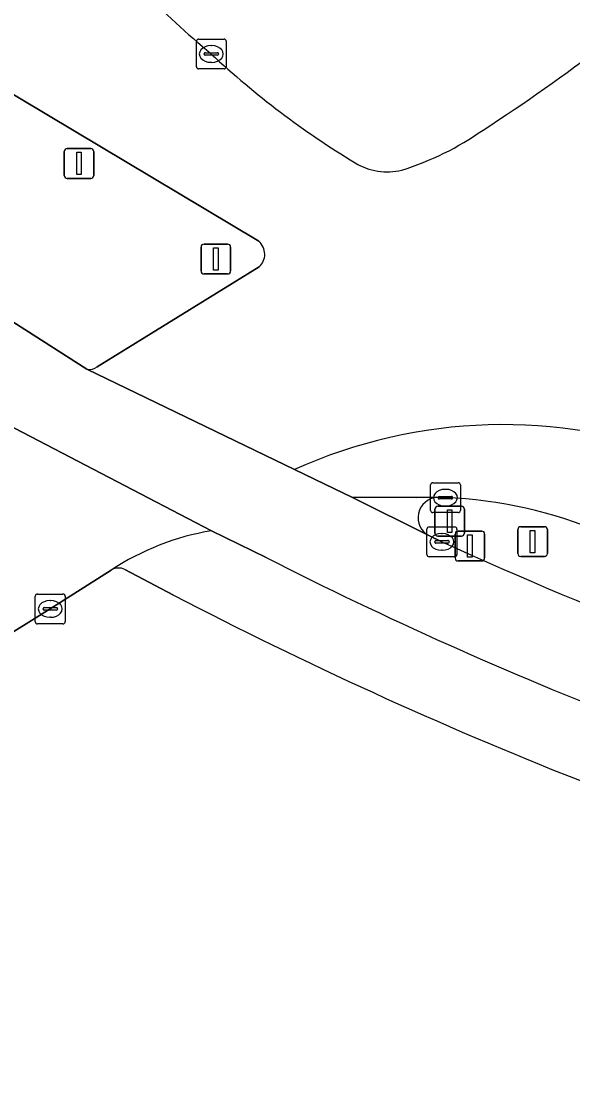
# Model space of a CAD drawing. Extents: x 160554 to 161248, y 385329 to 386506.
# Drawn here: x 160599.28 to 160617.78, y 386445.18 to 386480.43 of the extents above; entities that cross this region are included whole.
import ezdxf

# ---------------------------------------------------------------- set-up
doc = ezdxf.new("R2010")
doc.units = 0
for name, color, linetype in [('IMGEO_Berm_groen', 7, 'Continuous'), ('IMGEO_Drukknoppaal', 7, 'Continuous'), ('IMGEO_Fietspad_gesloten', 7, 'Continuous'), ('IMGEO_Kolk', 7, 'Continuous'), ('IMGEO_Lichtmast', 7, 'Continuous'), ('IMGEO_OVBaan_gesloten', 7, 'Continuous'), ('IMGEO_Rijbaan_lokaal_gesloten', 7, 'Continuous'), ('IMGEO_Rijbaan_regionaal_gesloten', 7, 'Continuous'), ('IMGEO_Verkeersbordpaal', 7, 'Continuous'), ('IMGEO_Verkeerseiland_groen', 7, 'Continuous'), ('IMGEO_Verkeersregelinstallatiepaal', 7, 'Continuous'), ('IMGEO_Voetpad_open', 7, 'Continuous')]:
    doc.layers.add(name, color=color, linetype=linetype)

msp = doc.modelspace()

# ---------------------------------------------------------------- linework, layer by layer
at = {"layer": 'IMGEO_Berm_groen'}
for points in [[(160602.305, 386462.032), (160600.262, 386460.73), (160591.388, 386455.202), (160578.525, 386447.219), (160578.105, 386446.952)], [(160604.395, 386461.194), (160602.758, 386462.053)]]:
    msp.add_lwpolyline(points, dxfattribs=at)
for centre, radius, start, end in [((160602.551, 386461.63), 0.471, 63.8862, 121.4222), ((160670.346, 386587.724), 142.686, 242.4703, 254.43143)]:
    msp.add_arc(centre, radius, start, end, dxfattribs=at)
at = {"layer": 'IMGEO_Drukknoppaal'}
for p, q in [((160613.828, 386462.437), (160613.828, 386463.237)), ((160613.828, 386463.237), (160613.828, 386462.437)), ((160613.928, 386463.337), (160614.718, 386463.337)), ((160614.718, 386463.337), (160613.928, 386463.337)), ((160614.818, 386463.237), (160614.818, 386462.437)), ((160614.818, 386462.437), (160614.818, 386463.237)), ((160614.718, 386462.337), (160613.928, 386462.337)), ((160613.928, 386462.337), (160614.718, 386462.337))]:
    msp.add_line(p, q, dxfattribs=at)
msp.add_lwpolyline([(160614.248, 386463.212), (160614.398, 386463.212), (160614.398, 386462.462), (160614.248, 386462.462), (160614.248, 386463.212)], dxfattribs=at)
for centre, start, end in [((160613.928, 386463.237), 90, 180), ((160613.928, 386463.237), 90, 180), ((160614.718, 386463.237), 0, 90), ((160614.718, 386463.237), 360, 90), ((160613.928, 386462.437), 180, 270), ((160613.928, 386462.437), 180, 270), ((160614.718, 386462.437), 270, 0), ((160614.718, 386462.437), 270, 0)]:
    msp.add_arc(centre, 0.1, start, end, dxfattribs=at)
at = {"layer": 'IMGEO_Fietspad_gesloten'}
for points in [[(160613.386, 386462.976), (160612.944, 386463.186), (160610.363, 386464.474), (160609.782, 386464.755), (160608.449, 386465.399), (160601.492, 386468.76), (160592.605, 386474.438), (160592.018, 386474.822), (160586.777, 386478.612), (160584.37, 386476.501)], [(160584.37, 386476.501), (160589.567, 386472.814), (160598.804, 386466.917), (160605.66, 386463.35), (160607.495, 386462.454)]]:
    msp.add_lwpolyline(points, dxfattribs=at)
for centre, radius, start, end in [((160675.89, 386600.616), 151.167, 245.57666, 252.19173), ((160667.477, 386580.005), 131.97, 242.96641, 254.7006)]:
    msp.add_arc(centre, radius, start, end, dxfattribs=at)
at = {"layer": 'IMGEO_Kolk'}
for p, q in [((160605.232, 386479.822), (160606.084, 386479.822)), ((160605.157, 386478.896), (160605.157, 386479.748)), ((160605.645, 386479.602), (160605.67, 386479.602)), ((160606.158, 386479.748), (160606.158, 386478.896)), ((160605.416, 386479.316), (160605.416, 386479.328)), ((160605.854, 386479.279), (160605.456, 386479.279)), ((160605.459, 386479.365), (160605.857, 386479.365)), ((160605.9, 386479.328), (160605.9, 386479.316)), ((160606.084, 386478.822), (160605.232, 386478.822)), ((160605.668, 386479.042), (160605.643, 386479.042)), ((160613.002, 386464.031), (160613.002, 386464.883)), ((160613.077, 386464.957), (160613.929, 386464.957)), ((160613.49, 386464.737), (160613.515, 386464.737)), ((160614.003, 386464.883), (160614.003, 386464.031)), ((160613.261, 386464.451), (160613.261, 386464.463)), ((160613.699, 386464.414), (160613.301, 386464.414)), ((160613.304, 386464.5), (160613.702, 386464.5)), ((160613.745, 386464.463), (160613.745, 386464.451)), ((160613.929, 386463.957), (160613.077, 386463.957)), ((160613.513, 386464.177), (160613.488, 386464.177)), ((160612.885, 386462.55), (160612.885, 386463.402)), ((160612.96, 386463.476), (160613.812, 386463.476)), ((160613.373, 386463.256), (160613.398, 386463.256)), ((160613.886, 386463.402), (160613.886, 386462.55)), ((160613.144, 386462.97), (160613.144, 386462.982)), ((160613.582, 386462.933), (160613.184, 386462.933)), ((160613.187, 386463.019), (160613.585, 386463.019)), ((160613.628, 386462.982), (160613.628, 386462.97)), ((160613.396, 386462.696), (160613.371, 386462.696)), ((160613.812, 386462.476), (160612.96, 386462.476)), ((160599.761, 386460.304), (160599.761, 386461.156)), ((160599.836, 386461.23), (160600.688, 386461.23)), ((160600.762, 386461.156), (160600.762, 386460.304)), ((160600.02, 386460.724), (160600.02, 386460.736)), ((160600.063, 386460.773), (160600.461, 386460.773)), ((160600.249, 386461.01), (160600.274, 386461.01)), ((160600.504, 386460.736), (160600.504, 386460.724)), ((160600.458, 386460.687), (160600.06, 386460.687)), ((160600.272, 386460.45), (160600.247, 386460.45)), ((160600.688, 386460.23), (160599.836, 386460.23))]:
    msp.add_line(p, q, dxfattribs=at)
for points in [[(160605.232, 386479.822), (160606.084, 386479.822)], [(160605.157, 386478.896), (160605.157, 386479.748)], [(160606.158, 386479.748), (160606.158, 386478.896)], [(160606.084, 386478.822), (160605.232, 386478.822)], [(160613.002, 386464.031), (160613.002, 386464.883)], [(160613.077, 386464.957), (160613.929, 386464.957)], [(160614.003, 386464.883), (160614.003, 386464.031)], [(160613.929, 386463.957), (160613.077, 386463.957)], [(160612.885, 386462.55), (160612.885, 386463.402)], [(160612.96, 386463.476), (160613.812, 386463.476)], [(160613.886, 386463.402), (160613.886, 386462.55)], [(160613.812, 386462.476), (160612.96, 386462.476)], [(160599.761, 386460.304), (160599.761, 386461.156)], [(160599.836, 386461.23), (160600.688, 386461.23)], [(160600.762, 386461.156), (160600.762, 386460.304)], [(160600.688, 386460.23), (160599.836, 386460.23)]]:
    msp.add_lwpolyline(points, dxfattribs=at)
for centre, radius, start, end in [((160605.234, 386479.746), 0.0765, 91.552, 178.448), ((160605.234, 386479.746), 0.0765, 91.552, 178.448), ((160606.082, 386479.746), 0.0765, 1.552, 88.448), ((160606.082, 386479.746), 0.0765, 1.552, 88.448), ((160605.456, 386479.325), 0.0403, 85.8775, 175.7526), ((160605.453, 386479.315), 0.0366, 178.938, 274.7102), ((160605.857, 386479.322), 0.043, 264.8664, 352.4533), ((160605.861, 386479.327), 0.0386, 1.7309, 96.639), ((160605.234, 386478.898), 0.0765, 181.552, 268.448), ((160605.234, 386478.898), 0.0765, 181.552, 268.448), ((160606.082, 386478.898), 0.0765, 271.552, 358.448), ((160606.082, 386478.898), 0.0765, 271.552, 358.448), ((160613.079, 386464.881), 0.0765, 91.552, 178.448), ((160613.079, 386464.881), 0.0765, 91.552, 178.448), ((160613.927, 386464.881), 0.0765, 1.552, 88.448), ((160613.927, 386464.881), 0.0765, 1.552, 88.448), ((160613.301, 386464.46), 0.0403, 85.8775, 175.7526), ((160613.298, 386464.45), 0.0366, 178.938, 274.7102), ((160613.702, 386464.457), 0.043, 264.8664, 352.4533), ((160613.706, 386464.462), 0.0386, 1.7309, 96.639), ((160613.079, 386464.033), 0.0765, 181.552, 268.448), ((160613.079, 386464.033), 0.0765, 181.552, 268.448), ((160613.927, 386464.033), 0.0765, 271.552, 358.448), ((160613.927, 386464.033), 0.0765, 271.552, 358.448), ((160612.962, 386463.4), 0.0765, 91.552, 178.448), ((160612.962, 386463.4), 0.0765, 91.552, 178.448), ((160613.81, 386463.4), 0.0765, 1.552, 88.448), ((160613.81, 386463.4), 0.0765, 1.552, 88.448), ((160613.184, 386462.979), 0.0403, 85.8775, 175.7526), ((160613.181, 386462.969), 0.0366, 178.938, 274.7102), ((160613.585, 386462.976), 0.043, 264.8664, 352.4533), ((160613.589, 386462.981), 0.0386, 1.7309, 96.639), ((160612.962, 386462.552), 0.0765, 181.552, 268.448), ((160612.962, 386462.552), 0.0765, 181.552, 268.448), ((160613.81, 386462.552), 0.0765, 271.552, 358.448), ((160613.81, 386462.552), 0.0765, 271.552, 358.448), ((160599.838, 386461.154), 0.0765, 91.552, 178.448), ((160599.838, 386461.154), 0.0765, 91.552, 178.448), ((160600.686, 386461.154), 0.0765, 1.552, 88.448), ((160600.686, 386461.154), 0.0765, 1.552, 88.448), ((160600.06, 386460.733), 0.0403, 85.8775, 175.7526), ((160600.465, 386460.735), 0.0386, 1.7309, 96.639), ((160600.057, 386460.723), 0.0366, 178.938, 274.7102), ((160600.461, 386460.73), 0.043, 264.8664, 352.4533), ((160599.838, 386460.306), 0.0765, 181.552, 268.448), ((160599.838, 386460.306), 0.0765, 181.552, 268.448), ((160600.686, 386460.306), 0.0765, 271.552, 358.448), ((160600.686, 386460.306), 0.0765, 271.552, 358.448)]:
    msp.add_arc(centre, radius, start, end, dxfattribs=at)
for centre, major_axis, ratio, start_param, end_param in [((160605.644, 386479.322), (-0.387, 0.002), 0.722429, 4.712389, 7.853982), ((160605.669, 386479.322), (-0.39, 0.002), 0.717154, 1.570796, 4.712389), ((160613.489, 386464.457), (-0.387, 0.002), 0.722429, 4.712389, 7.853982), ((160613.514, 386464.457), (-0.39, 0.002), 0.717154, 1.570796, 4.712389), ((160613.372, 386462.976), (-0.387, 0.002), 0.722429, 4.712389, 7.853982), ((160613.397, 386462.976), (-0.39, 0.002), 0.717154, 1.570796, 4.712389), ((160600.248, 386460.73), (-0.387, 0.002), 0.722429, 4.712389, 7.853982), ((160600.273, 386460.73), (-0.39, 0.002), 0.717154, 1.570796, 4.712389)]:
    msp.add_ellipse(centre, major_axis=major_axis, ratio=ratio, start_param=start_param, end_param=end_param, dxfattribs=at)
at = {"layer": 'IMGEO_Lichtmast'}
for p, q in [((160600.729, 386475.254), (160600.729, 386476.054)), ((160600.729, 386476.054), (160600.729, 386475.254)), ((160600.829, 386476.154), (160601.619, 386476.154)), ((160601.619, 386476.154), (160600.829, 386476.154)), ((160601.719, 386476.054), (160601.719, 386475.254)), ((160601.719, 386475.254), (160601.719, 386476.054)), ((160601.619, 386475.154), (160600.829, 386475.154)), ((160600.829, 386475.154), (160601.619, 386475.154))]:
    msp.add_line(p, q, dxfattribs=at)
msp.add_lwpolyline([(160601.149, 386476.029), (160601.299, 386476.029), (160601.299, 386475.279), (160601.149, 386475.279), (160601.149, 386476.029)], dxfattribs=at)
for centre, start, end in [((160600.829, 386476.054), 90, 180), ((160600.829, 386476.054), 90, 180), ((160601.619, 386476.054), 0, 90), ((160601.619, 386476.054), 360, 90), ((160600.829, 386475.254), 180, 270), ((160600.829, 386475.254), 180, 270), ((160601.619, 386475.254), 270, 0), ((160601.619, 386475.254), 270, 0)]:
    msp.add_arc(centre, 0.1, start, end, dxfattribs=at)
at = {"layer": 'IMGEO_OVBaan_gesloten'}
msp.add_lwpolyline([(160608.449, 386465.399), (160609.782, 386464.755), (160610.363, 386464.474), (160612.547, 386464.461), (160613.216, 386464.47), (160613.503, 386464.457)], dxfattribs=at)
for centre, radius, start, end in [((160615.442, 386449.928), 16.977, 69.0823, 114.3227), ((160612.946, 386449.716), 14.752, 66.725, 87.8356)]:
    msp.add_arc(centre, radius, start, end, dxfattribs=at)
at = {"layer": 'IMGEO_Rijbaan_lokaal_gesloten'}
msp.add_lwpolyline([(160613.216, 386464.47), (160612.547, 386464.461), (160610.363, 386464.474), (160612.944, 386463.186)], dxfattribs=at)
msp.add_arc((160613.273, 386463.787), 0.685, 94.7552, 241.3236, dxfattribs=at)
at = {"layer": 'IMGEO_Rijbaan_regionaal_gesloten'}
for points in [[(160597.5, 386478.868), (160607.248, 386473.048)], [(160584.37, 386476.501), (160554.007, 386449.857), (160562.767, 386437.281), (160562.767, 386437.281), (160568.029, 386440.655), (160569.196, 386441.366), (160569.225, 386441.384), (160578.105, 386446.952), (160578.525, 386447.219), (160591.388, 386455.202), (160600.262, 386460.73), (160602.305, 386462.032)], [(160607.258, 386472.187), (160601.836, 386468.843)], [(160601.492, 386468.76), (160608.449, 386465.399)], [(160605.66, 386463.35), (160598.804, 386466.917), (160595.872, 386465.065), (160566.156, 386446.477)]]:
    msp.add_lwpolyline(points, dxfattribs=at)
for centre, radius, start, end in [((160633.775, 386512.682), 43.628, 221.5607, 229.8742), ((160583.195, 386525.856), 58.358, 302.74753, 312.51065), ((160625.574, 386500.631), 29.168, 226.9353, 238.8282), ((160609.097, 386484.836), 9.854, 287.3754, 305.0964), ((160611.555, 386477.452), 2.078, 238.7571, 283.4972), ((160606.878, 386472.613), 0.571, 311.7503, 49.5806), ((160601.578, 386469.159), 0.408, 257.8412, 309.2888), ((160615.442, 386449.928), 16.977, 69.0823, 114.3227), ((160607.166, 386454.587), 8.892, 99.7529, 123.1416)]:
    msp.add_arc(centre, radius, start, end, dxfattribs=at)
at = {"layer": 'IMGEO_Verkeersbordpaal'}
for p, q in [((160605.316, 386472.052), (160605.316, 386472.852)), ((160605.316, 386472.852), (160605.316, 386472.052)), ((160605.416, 386472.952), (160606.206, 386472.952)), ((160606.206, 386472.952), (160605.416, 386472.952)), ((160606.306, 386472.852), (160606.306, 386472.052)), ((160606.306, 386472.052), (160606.306, 386472.852)), ((160606.206, 386471.952), (160605.416, 386471.952)), ((160605.416, 386471.952), (160606.206, 386471.952)), ((160615.928, 386462.586), (160615.928, 386463.386)), ((160615.928, 386463.386), (160615.928, 386462.586)), ((160616.028, 386463.486), (160616.818, 386463.486)), ((160616.818, 386463.486), (160616.028, 386463.486)), ((160616.918, 386463.386), (160616.918, 386462.586)), ((160616.918, 386462.586), (160616.918, 386463.386)), ((160616.818, 386462.486), (160616.028, 386462.486)), ((160616.028, 386462.486), (160616.818, 386462.486))]:
    msp.add_line(p, q, dxfattribs=at)
for points in [[(160605.736, 386472.827), (160605.886, 386472.827), (160605.886, 386472.077), (160605.736, 386472.077), (160605.736, 386472.827)], [(160616.348, 386463.361), (160616.498, 386463.361), (160616.498, 386462.611), (160616.348, 386462.611), (160616.348, 386463.361)]]:
    msp.add_lwpolyline(points, dxfattribs=at)
for centre, start, end in [((160605.416, 386472.852), 90, 180), ((160605.416, 386472.852), 90, 180), ((160606.206, 386472.852), 0, 90), ((160606.206, 386472.852), 360, 90), ((160605.416, 386472.052), 180, 270), ((160605.416, 386472.052), 180, 270), ((160606.206, 386472.052), 270, 0), ((160606.206, 386472.052), 270, 0), ((160616.028, 386463.386), 90, 180), ((160616.028, 386463.386), 90, 180), ((160616.818, 386463.386), 0, 90), ((160616.818, 386463.386), 360, 90), ((160616.028, 386462.586), 180, 270), ((160616.028, 386462.586), 180, 270), ((160616.818, 386462.586), 270, 0), ((160616.818, 386462.586), 270, 0)]:
    msp.add_arc(centre, 0.1, start, end, dxfattribs=at)
at = {"layer": 'IMGEO_Verkeerseiland_groen'}
for points in [[(160607.248, 386473.048), (160597.5, 386478.868)], [(160592.605, 386474.438), (160601.492, 386468.76)], [(160601.836, 386468.843), (160607.258, 386472.187)], [(160613.503, 386464.457), (160613.216, 386464.47)], [(160612.944, 386463.186), (160613.386, 386462.976)]]:
    msp.add_lwpolyline(points, dxfattribs=at)
for centre, radius, start, end in [((160633.775, 386512.682), 43.628, 221.5607, 229.8742), ((160583.195, 386525.856), 58.358, 302.74753, 312.51065), ((160625.574, 386500.631), 29.168, 226.9353, 238.8282), ((160609.097, 386484.836), 9.854, 287.3754, 305.0964), ((160611.555, 386477.452), 2.078, 238.7571, 283.4972), ((160606.878, 386472.613), 0.571, 311.7503, 49.5806), ((160601.578, 386469.159), 0.408, 257.8412, 309.2888), ((160613.273, 386463.787), 0.685, 94.7552, 241.3236), ((160612.946, 386449.716), 14.752, 66.725, 87.8356), ((160675.89, 386600.616), 151.167, 245.57666, 252.19173)]:
    msp.add_arc(centre, radius, start, end, dxfattribs=at)
at = {"layer": 'IMGEO_Verkeersregelinstallatiepaal'}
for p, q in [((160613.149, 386463.271), (160613.149, 386464.071)), ((160613.149, 386464.071), (160613.149, 386463.271)), ((160613.249, 386464.171), (160614.039, 386464.171)), ((160614.039, 386464.171), (160613.249, 386464.171)), ((160614.139, 386464.071), (160614.139, 386463.271)), ((160614.139, 386463.271), (160614.139, 386464.071)), ((160614.039, 386463.171), (160613.249, 386463.171)), ((160613.249, 386463.171), (160614.039, 386463.171))]:
    msp.add_line(p, q, dxfattribs=at)
msp.add_lwpolyline([(160613.569, 386464.046), (160613.719, 386464.046), (160613.719, 386463.296), (160613.569, 386463.296), (160613.569, 386464.046)], dxfattribs=at)
for centre, start, end in [((160613.249, 386464.071), 90, 180), ((160613.249, 386464.071), 90, 180), ((160614.039, 386464.071), 0, 90), ((160614.039, 386464.071), 360, 90), ((160613.249, 386463.271), 180, 270), ((160613.249, 386463.271), 180, 270), ((160614.039, 386463.271), 270, 0), ((160614.039, 386463.271), 270, 0)]:
    msp.add_arc(centre, 0.1, start, end, dxfattribs=at)
at = {"layer": 'IMGEO_Voetpad_open'}
for points in [[(160607.495, 386462.454), (160605.66, 386463.35)], [(160602.758, 386462.053), (160604.395, 386461.194)]]:
    msp.add_lwpolyline(points, dxfattribs=at)
for centre, radius, start, end in [((160607.166, 386454.587), 8.892, 99.7529, 123.1416), ((160667.477, 386580.005), 131.97, 242.96641, 254.7006), ((160602.551, 386461.63), 0.471, 63.8862, 121.4222), ((160670.346, 386587.724), 142.686, 242.4703, 254.43143)]:
    msp.add_arc(centre, radius, start, end, dxfattribs=at)

doc.saveas('drawing.dxf')
